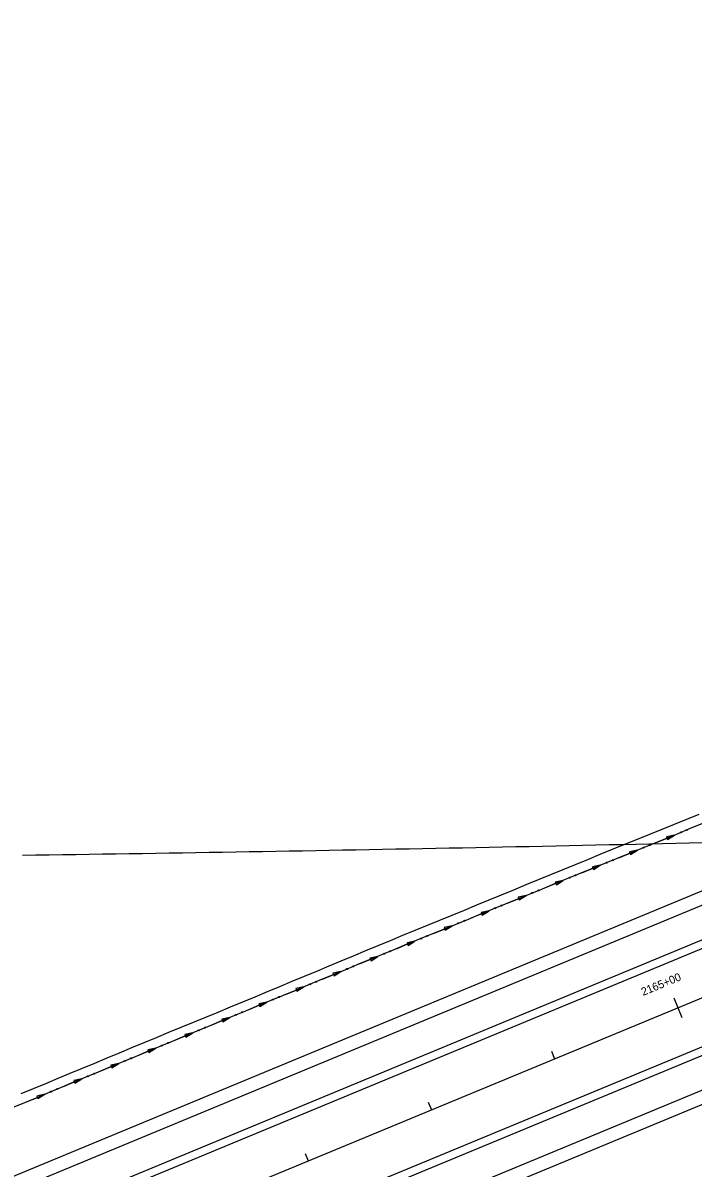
# Model space of a CAD drawing. Extents: x 1611108 to 1749517, y 619561 to 797725.
# Drawn here: x 1721752 to 1722255, y 768235 to 769094 of the extents above; entities that cross this region are included whole.
import ezdxf

# ---------------------------------------------------------------- set-up
doc = ezdxf.new("R2010")
doc.units = 0
for name, color, linetype in [('R_Ditch', 7, 'Continuous'), ('R_Horz Alg', 7, 'Continuous'), ('R_Horz Alg Stationing', 7, 'Continuous'), ('R_Proposed Const Limits', 7, 'Continuous'), ('R_Proposed Road', 7, 'Continuous')]:
    doc.layers.add(name, color=color, linetype=linetype)

msp = doc.modelspace()

# ---------------------------------------------------------------- linework, layer by layer
at = {"layer": 'R_Ditch'}
for p, q in [((1722240.78, 768485.04), (1722234.83, 768483.76)), ((1722234.83, 768483.76), (1722235.63, 768481.8)), ((1722235.63, 768481.8), (1722240.78, 768485.04)), ((1722212.96, 768473.71), (1722207.01, 768472.43)), ((1722207.81, 768470.47), (1722212.96, 768473.71)), ((1722207.01, 768472.43), (1722207.81, 768470.47)), ((1722185.14, 768462.38), (1722179.19, 768461.1)), ((1722179.19, 768461.1), (1722179.99, 768459.14)), ((1722179.99, 768459.14), (1722185.14, 768462.38)), ((1722157.33, 768451.04), (1722151.37, 768449.75)), ((1722151.37, 768449.75), (1722152.17, 768447.79)), ((1722152.17, 768447.79), (1722157.33, 768451.04)), ((1722129.52, 768439.68), (1722123.57, 768438.39)), ((1722123.57, 768438.39), (1722124.37, 768436.43)), ((1722124.37, 768436.43), (1722129.52, 768439.68)), ((1722101.72, 768428.31), (1722095.77, 768427.02)), ((1722095.77, 768427.02), (1722096.57, 768425.06)), ((1722096.57, 768425.06), (1722101.72, 768428.31)), ((1722073.92, 768416.92), (1722067.97, 768415.63)), ((1722067.97, 768415.63), (1722068.77, 768413.67)), ((1722068.77, 768413.67), (1722073.92, 768416.92)), ((1722046.13, 768405.52), (1722040.18, 768404.22)), ((1722040.18, 768404.22), (1722040.99, 768402.26)), ((1722040.99, 768402.26), (1722046.13, 768405.52)), ((1722018.35, 768394.1), (1722012.4, 768392.8)), ((1722012.4, 768392.8), (1722013.2, 768390.84)), ((1722013.2, 768390.84), (1722018.35, 768394.1)), ((1721990.57, 768382.67), (1721984.62, 768381.36)), ((1721984.62, 768381.36), (1721985.43, 768379.41)), ((1721985.43, 768379.41), (1721990.57, 768382.67)), ((1721962.8, 768371.22), (1721956.85, 768369.91)), ((1721956.85, 768369.91), (1721957.66, 768367.96)), ((1721957.66, 768367.96), (1721962.8, 768371.22)), ((1721935.04, 768359.76), (1721929.09, 768358.45)), ((1721929.09, 768358.45), (1721929.9, 768356.49)), ((1721929.9, 768356.49), (1721935.04, 768359.76)), ((1721907.28, 768348.28), (1721901.33, 768346.97)), ((1721901.33, 768346.97), (1721902.14, 768345.01)), ((1721902.14, 768345.01), (1721907.28, 768348.28)), ((1721879.53, 768336.79), (1721873.58, 768335.47)), ((1721873.58, 768335.47), (1721874.39, 768333.52)), ((1721874.39, 768333.52), (1721879.53, 768336.79)), ((1721851.78, 768325.28), (1721845.83, 768323.96)), ((1721845.83, 768323.96), (1721846.64, 768322.01)), ((1721846.64, 768322.01), (1721851.78, 768325.28)), ((1721824.04, 768313.76), (1721818.09, 768312.43)), ((1721818.09, 768312.43), (1721818.91, 768310.48)), ((1721818.91, 768310.48), (1721824.04, 768313.76)), ((1721796.31, 768302.22), (1721790.36, 768300.89)), ((1721790.36, 768300.89), (1721791.17, 768298.94)), ((1721791.17, 768298.94), (1721796.31, 768302.22)), ((1721768.58, 768290.67), (1721762.63, 768289.34)), ((1721762.63, 768289.34), (1721763.45, 768287.39)), ((1721763.45, 768287.39), (1721768.58, 768290.67))]:
    msp.add_line(p, q, dxfattribs=at)
for points in [[(1722261.84, 768493.61), (1722252.58, 768489.84), (1722243.32, 768486.07), (1722234.05, 768482.3), (1722224.79, 768478.53), (1722215.53, 768474.76), (1722206.27, 768470.99), (1722197.01, 768467.21), (1722187.75, 768463.44), (1722178.49, 768459.67), (1722169.23, 768455.89), (1722159.97, 768452.12), (1722150.71, 768448.34), (1722141.45, 768444.56), (1722132.19, 768440.77), (1722122.94, 768436.99), (1722113.68, 768433.2), (1722104.42, 768429.42), (1722095.17, 768425.63), (1722085.92, 768421.84), (1722076.66, 768418.05), (1722067.41, 768414.25), (1722058.16, 768410.46), (1722048.91, 768406.66), (1722039.66, 768402.86), (1722030.41, 768399.06), (1722021.16, 768395.26), (1722011.91, 768391.45), (1722002.66, 768387.65), (1721993.42, 768383.84), (1721984.17, 768380.03), (1721974.92, 768376.22), (1721965.68, 768372.41), (1721956.43, 768368.6), (1721947.19, 768364.78), (1721937.95, 768360.96), (1721928.71, 768357.14), (1721919.46, 768353.32), (1721910.22, 768349.5), (1721900.98, 768345.68), (1721891.74, 768341.85), (1721882.51, 768338.03), (1721873.27, 768334.2), (1721864.03, 768330.37), (1721854.79, 768326.53), (1721845.56, 768322.7), (1721836.32, 768318.86), (1721827.09, 768315.03), (1721817.85, 768311.19), (1721808.62, 768307.35), (1721799.39, 768303.51), (1721790.16, 768299.66), (1721780.93, 768295.82), (1721771.7, 768291.97), (1721762.47, 768288.12), (1721753.24, 768284.27), (1721744.01, 768280.42)], [(1722254.68, 768490.7), (1722254.71, 768490.71)], [(1722226.89, 768479.38), (1722234.05, 768482.3), (1722240.78, 768485.04)], [(1721751.72, 768469.96), (1721761.72, 768470.1), (1721771.72, 768470.24), (1721781.72, 768470.38), (1721791.72, 768470.53), (1721801.72, 768470.68), (1721811.72, 768470.83), (1721821.72, 768470.98), (1721831.72, 768471.13), (1721841.71, 768471.29), (1721851.71, 768471.45), (1721861.71, 768471.6), (1721871.71, 768471.76), (1721881.71, 768471.93), (1721891.71, 768472.09), (1721901.71, 768472.26), (1721911.71, 768472.42), (1721921.7, 768472.59), (1721931.7, 768472.76), (1721941.7, 768472.94), (1721951.7, 768473.11), (1721961.7, 768473.29), (1721971.7, 768473.47), (1721981.69, 768473.65), (1721991.69, 768473.83), (1722001.69, 768474.01), (1722011.69, 768474.2), (1722021.69, 768474.39), (1722031.69, 768474.58), (1722041.68, 768474.77), (1722051.68, 768474.96), (1722061.68, 768475.15), (1722071.68, 768475.35), (1722081.68, 768475.55), (1722091.68, 768475.75), (1722101.67, 768475.95), (1722111.67, 768476.16), (1722121.67, 768476.36), (1722131.67, 768476.57), (1722141.66, 768476.78), (1722151.66, 768476.99), (1722161.66, 768477.2), (1722171.66, 768477.41), (1722181.66, 768477.63), (1722191.65, 768477.85), (1722201.65, 768478.07), (1722211.65, 768478.29), (1722221.65, 768478.51), (1722231.64, 768478.74), (1722241.64, 768478.97), (1722251.64, 768479.2), (1722261.64, 768479.43)], [(1722199.07, 768468.06), (1722206.27, 768470.99), (1722212.96, 768473.71)], [(1722226.86, 768479.37), (1722226.89, 768479.38)], [(1722199.04, 768468.04), (1722199.07, 768468.06)], [(1722171.22, 768456.71), (1722171.25, 768456.72)], [(1722171.25, 768456.72), (1722178.49, 768459.67), (1722185.14, 768462.38)], [(1722143.44, 768445.37), (1722150.71, 768448.34), (1722157.33, 768451.04)], [(1722115.64, 768434.01), (1722122.94, 768436.99), (1722129.52, 768439.68)], [(1722143.41, 768445.36), (1722143.44, 768445.37)], [(1722115.6, 768433.99), (1722115.64, 768434.01)], [(1722087.8, 768422.61), (1722087.84, 768422.63)], [(1722087.84, 768422.63), (1722095.17, 768425.63), (1722101.72, 768428.31)], [(1722060.05, 768411.23), (1722067.41, 768414.25), (1722073.92, 768416.92)], [(1722032.26, 768399.82), (1722039.66, 768402.86), (1722046.13, 768405.52)], [(1722060.01, 768411.22), (1722060.05, 768411.23)], [(1722032.22, 768399.81), (1722032.26, 768399.82)], [(1722004.44, 768388.38), (1722004.48, 768388.4)], [(1722004.48, 768388.4), (1722011.91, 768391.45), (1722018.35, 768394.1)], [(1721976.7, 768376.96), (1721984.17, 768380.03), (1721990.57, 768382.67)], [(1721948.94, 768365.5), (1721956.43, 768368.6), (1721962.8, 768371.22)], [(1721976.67, 768376.94), (1721976.7, 768376.96)], [(1721948.9, 768365.49), (1721948.94, 768365.5)], [(1721921.14, 768354.02), (1721921.17, 768354.03)], [(1721921.17, 768354.03), (1721928.71, 768357.14), (1721935.04, 768359.76)], [(1721893.42, 768342.55), (1721900.98, 768345.68), (1721907.28, 768348.28)], [(1721865.67, 768331.05), (1721873.27, 768334.2), (1721879.53, 768336.79)], [(1721893.38, 768342.53), (1721893.42, 768342.55)], [(1721865.63, 768331.03), (1721865.67, 768331.05)], [(1721837.89, 768319.52), (1721837.93, 768319.53)], [(1721837.93, 768319.53), (1721845.56, 768322.7), (1721851.78, 768325.28)], [(1721810.19, 768308), (1721817.85, 768311.19), (1721824.04, 768313.76)], [(1721782.46, 768296.46), (1721790.16, 768299.66), (1721796.31, 768302.22)], [(1721810.15, 768307.99), (1721810.19, 768308)], [(1721782.42, 768296.44), (1721782.46, 768296.46)], [(1721754.7, 768284.88), (1721754.73, 768284.9)], [(1721754.73, 768284.9), (1721762.47, 768288.12), (1721768.58, 768290.67)]]:
    msp.add_lwpolyline(points, dxfattribs=at)
for centre in [(1722245.41, 768486.96), (1722250.05, 768488.85), (1722217.59, 768475.63), (1722222.23, 768477.52), (1722189.77, 768464.3), (1722194.41, 768466.19), (1722161.95, 768452.96), (1722166.59, 768454.86), (1722134.14, 768441.61), (1722138.78, 768443.5), (1722106.34, 768430.24), (1722110.98, 768432.14), (1722083.18, 768420.75), (1722078.54, 768418.86), (1722050.75, 768407.45), (1722055.39, 768409.36), (1722022.97, 768396.04), (1722027.6, 768397.95), (1721999.82, 768386.52), (1721995.19, 768384.61), (1721967.42, 768373.17), (1721972.05, 768375.08), (1721939.65, 768361.7), (1721944.28, 768363.62), (1721916.52, 768352.15), (1721911.89, 768350.23), (1721884.14, 768338.74), (1721888.76, 768340.66), (1721856.39, 768327.23), (1721861.02, 768329.15), (1721833.27, 768317.64), (1721828.65, 768315.72), (1721800.91, 768304.18), (1721805.54, 768306.11), (1721773.18, 768292.63), (1721777.81, 768294.56)]:
    msp.add_circle(centre, 0.375, dxfattribs=at)
at = {"layer": 'R_Horz Alg'}
msp.add_line((1715964.86, 765755.05), (1723860.62, 769025.58), dxfattribs=at)
at = {"layer": 'R_Horz Alg Stationing'}
for points in [[(1722240.16, 768363.03), (1722246.29, 768348.25)], [(1722148.54, 768322.91), (1722150.84, 768317.37)], [(1722056.15, 768284.64), (1722058.45, 768279.1)], [(1721963.76, 768246.38), (1721966.06, 768240.83)]]:
    msp.add_lwpolyline(points, dxfattribs=at)
at = {"layer": 'R_Proposed Const Limits'}
msp.add_lwpolyline([(1722258.99, 768500.49), (1722249.74, 768496.69), (1722240.49, 768492.9), (1722231.24, 768489.1), (1722221.96, 768485.37), (1722212.67, 768481.68), (1722203.39, 768477.94), (1722194.14, 768474.15), (1722184.88, 768470.36), (1722175.63, 768466.56), (1722166.38, 768462.75), (1722157.14, 768458.94), (1722147.89, 768455.14), (1722138.62, 768451.39), (1722129.37, 768447.6), (1722120.12, 768443.79), (1722110.87, 768439.98), (1722101.63, 768436.17), (1722092.38, 768432.35), (1722083.13, 768428.56), (1722073.87, 768424.78), (1722064.61, 768421), (1722055.35, 768417.22), (1722046.1, 768413.44), (1722036.85, 768409.64), (1722027.62, 768405.79), (1722018.38, 768401.96), (1722009.14, 768398.13), (1721999.91, 768394.29), (1721990.67, 768390.47), (1721981.44, 768386.62), (1721972.21, 768382.77), (1721962.98, 768378.92), (1721953.73, 768375.13), (1721944.49, 768371.3), (1721935.26, 768367.45), (1721926.03, 768363.61), (1721916.8, 768359.75), (1721907.59, 768355.87), (1721898.36, 768352.02), (1721889.1, 768348.24), (1721879.84, 768344.46), (1721870.58, 768340.68), (1721861.32, 768336.9), (1721852.08, 768333.08), (1721842.85, 768329.23), (1721833.62, 768325.38), (1721824.4, 768321.53), (1721815.17, 768317.67), (1721805.93, 768313.84), (1721796.69, 768310.03), (1721787.44, 768306.22), (1721778.2, 768302.41), (1721768.95, 768298.6), (1721759.71, 768294.78), (1721750.49, 768290.9)], dxfattribs=at)
at = {"layer": 'R_Proposed Road'}
for p, q in [((1715936.54, 765823.42), (1723832.3, 769093.95)), ((1715940.37, 765814.18), (1723836.12, 769084.71)), ((1715949.55, 765792.01), (1723845.31, 769062.54)), ((1715951.85, 765786.47), (1723847.6, 769056.99)), ((1715977.87, 765723.64), (1723873.63, 768994.17)), ((1715980.17, 765718.1), (1723875.92, 768988.63)), ((1715989.35, 765695.93), (1723885.11, 768966.45)), ((1715993.18, 765686.69), (1723888.93, 768957.22))]:
    msp.add_line(p, q, dxfattribs=at)

# ---------------------------------------------------------------- texts
at = {"layer": 'R_Horz Alg Stationing'}
msp.add_text('2165+00', height=6, rotation=22.5, dxfattribs=at).set_placement((1722217.26, 768364.37))

doc.saveas('drawing.dxf')
